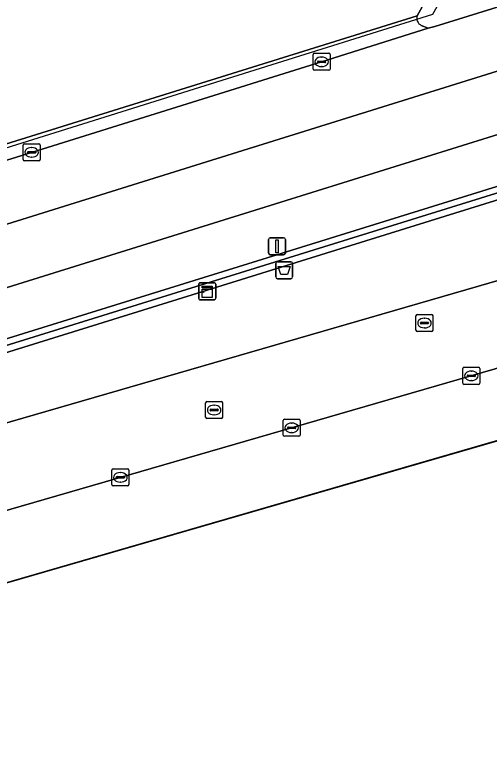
# Model space of a CAD drawing. Extents: x 160806 to 161707, y 383696 to 384148.
# Drawn here: x 161181.96 to 161209.85, y 383821.06 to 383864.57 of the extents above; entities that cross this region are included whole.
import ezdxf

# ---------------------------------------------------------------- set-up
doc = ezdxf.new("R2010")
doc.units = 0
for name, color, linetype in [('IMGEO_Afvalbak', 7, 'Continuous'), ('IMGEO_Berm_groen', 7, 'Continuous'), ('IMGEO_Brandkraan', 7, 'Continuous'), ('IMGEO_Fietspad_open', 7, 'Continuous'), ('IMGEO_Groenvoorziening', 7, 'Continuous'), ('IMGEO_Hek', 7, 'Continuous'), ('IMGEO_Kast', 7, 'Continuous'), ('IMGEO_Kolk', 7, 'Continuous'), ('IMGEO_Lichtmast', 7, 'Continuous'), ('IMGEO_Muur', 7, 'Continuous'), ('IMGEO_OVBaan_gesloten', 7, 'Continuous'), ('IMGEO_Pand', 7, 'Continuous'), ('IMGEO_Pand_overbouw', 7, 'Continuous'), ('IMGEO_Parkeervlak_gesloten', 7, 'Continuous'), ('IMGEO_Rioolput', 7, 'Continuous'), ('IMGEO_Voetpad_open', 7, 'Continuous')]:
    doc.layers.add(name, color=color, linetype=linetype)

msp = doc.modelspace()

# ---------------------------------------------------------------- linework, layer by layer
at = {"layer": 'IMGEO_Afvalbak'}
for p, q in [((161197.301, 383849.162), (161197.301, 383849.962)), ((161197.301, 383849.962), (161197.301, 383849.162)), ((161197.401, 383850.062), (161198.191, 383850.062)), ((161198.191, 383850.062), (161197.401, 383850.062)), ((161198.291, 383849.962), (161198.291, 383849.162)), ((161198.291, 383849.162), (161198.291, 383849.962)), ((161198.191, 383849.062), (161197.401, 383849.062)), ((161197.401, 383849.062), (161198.191, 383849.062))]:
    msp.add_line(p, q, dxfattribs=at)
msp.add_lwpolyline([(161197.444, 383849.776), (161198.148, 383849.776), (161197.999, 383849.306), (161197.593, 383849.306), (161197.444, 383849.776)], dxfattribs=at)
for centre, start, end in [((161197.401, 383849.962), 90, 180), ((161197.401, 383849.962), 90, 180), ((161198.191, 383849.962), 0, 90), ((161198.191, 383849.962), 360, 90), ((161197.401, 383849.162), 180, 270), ((161197.401, 383849.162), 180, 270), ((161198.191, 383849.162), 270, 0), ((161198.191, 383849.162), 270, 0)]:
    msp.add_arc(centre, 0.1, start, end, dxfattribs=at)
at = {"layer": 'IMGEO_Berm_groen'}
for points in [[(161222.65, 383884.431), (161222.425, 383884.372), (161226.512, 383873.205), (161207.061, 383867.144), (161205.617, 383864.517)], [(161205.856, 383863.951), (161206.252, 383863.795), (161206.642, 383863.877), (161229.914, 383871.119)], [(161232.169, 383864.306), (161220.786, 383860.784), (161197.293, 383853.461), (161167.281, 383844.11), (161156.084, 383840.634), (161156.904, 383837.916), (161229.219, 383860.361)]]:
    msp.add_lwpolyline(points, dxfattribs=at)
msp.add_arc((161206.043, 383864.363), 0.453, 160.1674, 245.6176, dxfattribs=at)
at = {"layer": 'IMGEO_Brandkraan'}
for p, q in [((161205.542, 383846.028), (161205.542, 383846.88)), ((161205.617, 383846.954), (161206.469, 383846.954)), ((161206.03, 383846.734), (161206.055, 383846.734)), ((161206.543, 383846.88), (161206.543, 383846.028)), ((161205.801, 383846.448), (161205.801, 383846.46)), ((161206.239, 383846.411), (161205.841, 383846.411)), ((161205.844, 383846.497), (161206.242, 383846.497)), ((161206.285, 383846.46), (161206.285, 383846.448)), ((161206.469, 383845.954), (161205.617, 383845.954)), ((161206.053, 383846.174), (161206.028, 383846.174))]:
    msp.add_line(p, q, dxfattribs=at)
for points in [[(161205.542, 383846.028), (161205.542, 383846.88)], [(161205.617, 383846.954), (161206.469, 383846.954)], [(161206.543, 383846.88), (161206.543, 383846.028)], [(161206.469, 383845.954), (161205.617, 383845.954)]]:
    msp.add_lwpolyline(points, dxfattribs=at)
for centre, radius, start, end in [((161205.619, 383846.878), 0.0765, 91.552, 178.448), ((161205.619, 383846.878), 0.0765, 91.552, 178.448), ((161206.467, 383846.878), 0.0765, 1.552, 88.448), ((161206.467, 383846.878), 0.0765, 1.552, 88.448), ((161205.841, 383846.457), 0.0403, 85.8775, 175.7526), ((161205.838, 383846.447), 0.0366, 178.938, 274.7102), ((161206.242, 383846.454), 0.043, 264.8664, 352.4533), ((161206.246, 383846.459), 0.0386, 1.7309, 96.639), ((161205.619, 383846.03), 0.0765, 181.552, 268.448), ((161205.619, 383846.03), 0.0765, 181.552, 268.448), ((161206.467, 383846.03), 0.0765, 271.552, 358.448), ((161206.467, 383846.03), 0.0765, 271.552, 358.448)]:
    msp.add_arc(centre, radius, start, end, dxfattribs=at)
for centre, major_axis, ratio, start_param, end_param in [((161206.029, 383846.454), (-0.387, 0.002), 0.722429, 4.712389, 7.853982), ((161206.054, 383846.454), (-0.39, 0.002), 0.717154, 1.570796, 4.712389)]:
    msp.add_ellipse(centre, major_axis=major_axis, ratio=ratio, start_param=start_param, end_param=end_param, dxfattribs=at)
at = {"layer": 'IMGEO_Fietspad_open'}
msp.add_lwpolyline([(161233.944, 383854.997), (161230.53, 383854.241), (161222.537, 383852.474), (161163.411, 383835.363), (161161.786, 383834.896), (161160.518, 383834.532), (161157.878, 383833.775), (161159.382, 383829.051), (161223.387, 383847.584)], dxfattribs=at)
at = {"layer": 'IMGEO_Groenvoorziening'}
msp.add_lwpolyline([(161227.057, 383858.887), (161226.937, 383859.268), (161157.726, 383837.763), (161157.851, 383837.383), (161160.918, 383838.336)], close=True, dxfattribs=at)
at = {"layer": 'IMGEO_Hek'}
msp.add_lwpolyline([(161215.707, 383880.868), (161206.505, 383864.592), (161170.587, 383853.341), (161164.694, 383851.495)], dxfattribs=at)
at = {"layer": 'IMGEO_Kast'}
for p, q in [((161192.77, 383847.899), (161192.77, 383848.74)), ((161192.77, 383848.74), (161192.77, 383847.899)), ((161192.845, 383848.824), (161193.686, 383848.824)), ((161193.686, 383848.824), (161192.845, 383848.824)), ((161193.77, 383848.749), (161193.77, 383847.908)), ((161193.77, 383847.908), (161193.77, 383848.749)), ((161193.695, 383847.824), (161192.854, 383847.824)), ((161192.854, 383847.824), (161193.695, 383847.824))]:
    msp.add_line(p, q, dxfattribs=at)
for points in [[(161192.965, 383848.614), (161193.565, 383848.614), (161193.565, 383848.529), (161192.965, 383848.529), (161192.965, 383848.614)], [(161192.965, 383848.439), (161193.565, 383848.439), (161193.565, 383847.95), (161192.965, 383847.95), (161192.965, 383848.439)]]:
    msp.add_lwpolyline(points, dxfattribs=at)
msp.add_circle((161193.049, 383848.288), 0.0377, dxfattribs=at)
for centre, start, end in [((161192.848, 383848.746), 92.4484, 184.2845), ((161192.848, 383848.746), 92.4484, 184.2845), ((161193.692, 383848.746), 2.4484, 94.2845), ((161193.692, 383848.746), 2.4484, 94.2845), ((161192.848, 383847.902), 182.4484, 274.2845), ((161192.848, 383847.902), 182.4484, 274.2845), ((161193.692, 383847.902), 272.4484, 4.2845), ((161193.692, 383847.902), 272.4484, 4.2845)]:
    msp.add_arc(centre, 0.0779, start, end, dxfattribs=at)
at = {"layer": 'IMGEO_Kolk'}
for p, q in [((161199.494, 383861.384), (161199.494, 383862.236)), ((161199.569, 383862.31), (161200.421, 383862.31)), ((161199.982, 383862.09), (161200.007, 383862.09)), ((161200.495, 383862.236), (161200.495, 383861.384)), ((161199.753, 383861.804), (161199.753, 383861.816)), ((161200.191, 383861.767), (161199.793, 383861.767)), ((161199.796, 383861.853), (161200.194, 383861.853)), ((161200.005, 383861.53), (161199.98, 383861.53)), ((161200.237, 383861.816), (161200.237, 383861.804)), ((161200.421, 383861.31), (161199.569, 383861.31)), ((161182.451, 383856.061), (161182.451, 383856.913)), ((161182.526, 383856.987), (161183.378, 383856.987)), ((161182.939, 383856.767), (161182.964, 383856.767)), ((161183.452, 383856.913), (161183.452, 383856.061)), ((161182.71, 383856.481), (161182.71, 383856.493)), ((161183.148, 383856.444), (161182.75, 383856.444)), ((161182.753, 383856.53), (161183.151, 383856.53)), ((161183.194, 383856.493), (161183.194, 383856.481)), ((161183.378, 383855.987), (161182.526, 383855.987)), ((161182.962, 383856.207), (161182.937, 383856.207)), ((161208.297, 383842.927), (161208.297, 383843.779)), ((161208.372, 383843.853), (161209.224, 383843.853)), ((161209.298, 383843.779), (161209.298, 383842.927)), ((161208.556, 383843.347), (161208.556, 383843.359)), ((161208.994, 383843.31), (161208.596, 383843.31)), ((161208.599, 383843.396), (161208.997, 383843.396)), ((161208.785, 383843.633), (161208.81, 383843.633)), ((161209.04, 383843.359), (161209.04, 383843.347)), ((161209.224, 383842.853), (161208.372, 383842.853)), ((161208.808, 383843.073), (161208.783, 383843.073)), ((161197.737, 383839.872), (161197.737, 383840.724)), ((161197.812, 383840.798), (161198.664, 383840.798)), ((161198.738, 383840.724), (161198.738, 383839.872)), ((161197.996, 383840.292), (161197.996, 383840.304)), ((161198.434, 383840.255), (161198.036, 383840.255)), ((161198.039, 383840.341), (161198.437, 383840.341)), ((161198.225, 383840.578), (161198.25, 383840.578)), ((161198.48, 383840.304), (161198.48, 383840.292)), ((161198.664, 383839.798), (161197.812, 383839.798)), ((161198.248, 383840.018), (161198.223, 383840.018)), ((161187.666, 383836.959), (161187.666, 383837.811)), ((161187.741, 383837.885), (161188.593, 383837.885)), ((161188.154, 383837.665), (161188.179, 383837.665)), ((161188.667, 383837.811), (161188.667, 383836.959)), ((161187.925, 383837.379), (161187.925, 383837.391)), ((161188.363, 383837.342), (161187.965, 383837.342)), ((161187.968, 383837.428), (161188.366, 383837.428)), ((161188.409, 383837.391), (161188.409, 383837.379)), ((161188.593, 383836.885), (161187.741, 383836.885)), ((161188.177, 383837.105), (161188.152, 383837.105))]:
    msp.add_line(p, q, dxfattribs=at)
for points in [[(161199.494, 383861.384), (161199.494, 383862.236)], [(161199.569, 383862.31), (161200.421, 383862.31)], [(161200.495, 383862.236), (161200.495, 383861.384)], [(161200.421, 383861.31), (161199.569, 383861.31)], [(161182.451, 383856.061), (161182.451, 383856.913)], [(161182.526, 383856.987), (161183.378, 383856.987)], [(161183.452, 383856.913), (161183.452, 383856.061)], [(161183.378, 383855.987), (161182.526, 383855.987)], [(161208.297, 383842.927), (161208.297, 383843.779)], [(161208.372, 383843.853), (161209.224, 383843.853)], [(161209.298, 383843.779), (161209.298, 383842.927)], [(161209.224, 383842.853), (161208.372, 383842.853)], [(161197.737, 383839.872), (161197.737, 383840.724)], [(161197.812, 383840.798), (161198.664, 383840.798)], [(161198.738, 383840.724), (161198.738, 383839.872)], [(161198.664, 383839.798), (161197.812, 383839.798)], [(161187.666, 383836.959), (161187.666, 383837.811)], [(161187.741, 383837.885), (161188.593, 383837.885)], [(161188.667, 383837.811), (161188.667, 383836.959)], [(161188.593, 383836.885), (161187.741, 383836.885)]]:
    msp.add_lwpolyline(points, dxfattribs=at)
for centre, radius, start, end in [((161199.571, 383862.234), 0.0765, 91.552, 178.448), ((161199.571, 383862.234), 0.0765, 91.552, 178.448), ((161200.419, 383862.234), 0.0765, 1.552, 88.448), ((161200.419, 383862.234), 0.0765, 1.552, 88.448), ((161199.793, 383861.813), 0.0403, 85.8775, 175.7526), ((161199.79, 383861.803), 0.0366, 178.938, 274.7102), ((161200.194, 383861.81), 0.043, 264.8664, 352.4533), ((161200.198, 383861.815), 0.0386, 1.7309, 96.639), ((161199.571, 383861.386), 0.0765, 181.552, 268.448), ((161199.571, 383861.386), 0.0765, 181.552, 268.448), ((161200.419, 383861.386), 0.0765, 271.552, 358.448), ((161200.419, 383861.386), 0.0765, 271.552, 358.448), ((161182.528, 383856.911), 0.0765, 91.552, 178.448), ((161182.528, 383856.911), 0.0765, 91.552, 178.448), ((161183.376, 383856.911), 0.0765, 1.552, 88.448), ((161183.376, 383856.911), 0.0765, 1.552, 88.448), ((161182.75, 383856.49), 0.0403, 85.8775, 175.7526), ((161182.747, 383856.48), 0.0366, 178.938, 274.7102), ((161183.151, 383856.487), 0.043, 264.8664, 352.4533), ((161183.155, 383856.492), 0.0386, 1.7309, 96.639), ((161182.528, 383856.063), 0.0765, 181.552, 268.448), ((161182.528, 383856.063), 0.0765, 181.552, 268.448), ((161183.376, 383856.063), 0.0765, 271.552, 358.448), ((161183.376, 383856.063), 0.0765, 271.552, 358.448), ((161208.374, 383843.777), 0.0765, 91.552, 178.448), ((161208.374, 383843.777), 0.0765, 91.552, 178.448), ((161209.222, 383843.777), 0.0765, 1.552, 88.448), ((161209.222, 383843.777), 0.0765, 1.552, 88.448), ((161208.596, 383843.356), 0.0403, 85.8775, 175.7526), ((161208.593, 383843.346), 0.0366, 178.938, 274.7102), ((161208.997, 383843.353), 0.043, 264.8664, 352.4533), ((161209.001, 383843.358), 0.0386, 1.7309, 96.639), ((161208.374, 383842.929), 0.0765, 181.552, 268.448), ((161208.374, 383842.929), 0.0765, 181.552, 268.448), ((161209.222, 383842.929), 0.0765, 271.552, 358.448), ((161209.222, 383842.929), 0.0765, 271.552, 358.448), ((161197.814, 383840.722), 0.0765, 91.552, 178.448), ((161197.814, 383840.722), 0.0765, 91.552, 178.448), ((161198.662, 383840.722), 0.0765, 1.552, 88.448), ((161198.662, 383840.722), 0.0765, 1.552, 88.448), ((161198.036, 383840.301), 0.0403, 85.8775, 175.7526), ((161198.033, 383840.291), 0.0366, 178.938, 274.7102), ((161198.437, 383840.298), 0.043, 264.8664, 352.4533), ((161198.441, 383840.303), 0.0386, 1.7309, 96.639), ((161197.814, 383839.874), 0.0765, 181.552, 268.448), ((161197.814, 383839.874), 0.0765, 181.552, 268.448), ((161198.662, 383839.874), 0.0765, 271.552, 358.448), ((161198.662, 383839.874), 0.0765, 271.552, 358.448), ((161187.743, 383837.809), 0.0765, 91.552, 178.448), ((161187.743, 383837.809), 0.0765, 91.552, 178.448), ((161188.591, 383837.809), 0.0765, 1.552, 88.448), ((161188.591, 383837.809), 0.0765, 1.552, 88.448), ((161187.965, 383837.388), 0.0403, 85.8775, 175.7526), ((161187.962, 383837.378), 0.0366, 178.938, 274.7102), ((161188.366, 383837.385), 0.043, 264.8664, 352.4533), ((161188.37, 383837.39), 0.0386, 1.7309, 96.639), ((161187.743, 383836.961), 0.0765, 181.552, 268.448), ((161187.743, 383836.961), 0.0765, 181.552, 268.448), ((161188.591, 383836.961), 0.0765, 271.552, 358.448), ((161188.591, 383836.961), 0.0765, 271.552, 358.448)]:
    msp.add_arc(centre, radius, start, end, dxfattribs=at)
for centre, major_axis, ratio, start_param, end_param in [((161199.981, 383861.81), (-0.387, 0.002), 0.722429, 4.712389, 7.853982), ((161200.006, 383861.81), (-0.39, 0.002), 0.717154, 1.570796, 4.712389), ((161182.938, 383856.487), (-0.387, 0.002), 0.722429, 4.712389, 7.853982), ((161182.963, 383856.487), (-0.39, 0.002), 0.717154, 1.570796, 4.712389), ((161208.784, 383843.353), (-0.387, 0.002), 0.722429, 4.712389, 7.853982), ((161208.809, 383843.353), (-0.39, 0.002), 0.717154, 1.570796, 4.712389), ((161198.224, 383840.298), (-0.387, 0.002), 0.722429, 4.712389, 7.853982), ((161198.249, 383840.298), (-0.39, 0.002), 0.717154, 1.570796, 4.712389), ((161188.153, 383837.385), (-0.387, 0.002), 0.722429, 4.712389, 7.853982), ((161188.178, 383837.385), (-0.39, 0.002), 0.717154, 1.570796, 4.712389)]:
    msp.add_ellipse(centre, major_axis=major_axis, ratio=ratio, start_param=start_param, end_param=end_param, dxfattribs=at)
at = {"layer": 'IMGEO_Lichtmast'}
for p, q in [((161196.874, 383850.566), (161196.874, 383851.366)), ((161196.874, 383851.366), (161196.874, 383850.566)), ((161196.974, 383851.466), (161197.764, 383851.466)), ((161197.764, 383851.466), (161196.974, 383851.466)), ((161197.864, 383851.366), (161197.864, 383850.566)), ((161197.864, 383850.566), (161197.864, 383851.366)), ((161197.764, 383850.466), (161196.974, 383850.466)), ((161196.974, 383850.466), (161197.764, 383850.466))]:
    msp.add_line(p, q, dxfattribs=at)
msp.add_lwpolyline([(161197.294, 383851.341), (161197.444, 383851.341), (161197.444, 383850.591), (161197.294, 383850.591), (161197.294, 383851.341)], dxfattribs=at)
for centre, start, end in [((161196.974, 383851.366), 90, 180), ((161196.974, 383851.366), 90, 180), ((161197.764, 383851.366), 0, 90), ((161197.764, 383851.366), 360, 90), ((161196.974, 383850.566), 180, 270), ((161196.974, 383850.566), 180, 270), ((161197.764, 383850.566), 270, 0), ((161197.764, 383850.566), 270, 0)]:
    msp.add_arc(centre, 0.1, start, end, dxfattribs=at)
at = {"layer": 'IMGEO_Muur'}
msp.add_lwpolyline([(161230.728, 383855.33), (161229.219, 383860.361), (161156.904, 383837.916), (161157.016, 383837.543), (161157.726, 383837.763), (161226.937, 383859.268), (161228.848, 383859.862), (161230.248, 383855.182)], close=True, dxfattribs=at)
at = {"layer": 'IMGEO_OVBaan_gesloten'}
for points in [[(161231.771, 383868.031), (161230.67, 383871.346), (161229.914, 383871.119), (161206.642, 383863.877), (161206.252, 383863.795), (161199.991, 383861.809), (161182.948, 383856.486), (161164.58, 383850.768), (161154.024, 383847.47), (161154.991, 383844.26), (161155.744, 383844.438), (161157.213, 383844.802), (161159.136, 383845.321), (161162.9, 383846.464), (161192.607, 383855.742), (161209.997, 383861.169), (161217.778, 383863.592)], [(161220.786, 383860.784), (161232.169, 383864.306), (161232.936, 383864.528), (161231.893, 383867.665), (161231.771, 383868.031), (161217.778, 383863.592), (161209.997, 383861.169), (161192.607, 383855.742), (161162.9, 383846.464), (161159.136, 383845.321), (161157.213, 383844.802), (161155.744, 383844.438), (161154.991, 383844.26), (161156.084, 383840.634), (161167.281, 383844.11), (161197.293, 383853.461)]]:
    msp.add_lwpolyline(points, close=True, dxfattribs=at)
at = {"layer": 'IMGEO_Pand'}
msp.add_lwpolyline([(161221.311, 383832.189), (161220.955, 383833.419), (161219.851, 383837.235), (161216.277, 383836.232), (161215.039, 383840.515), (161214.94, 383840.857), (161157.832, 383824.35), (161159.26, 383819.473), (161155.555, 383818.417), (161155.737, 383817.796), (161156.438, 383818.002), (161166.655, 383782.656), (161165.953, 383782.453), (161166.564, 383780.339), (161167.861, 383780.714)], dxfattribs=at)
at = {"layer": 'IMGEO_Pand_overbouw'}
msp.add_lwpolyline([(161244.397, 383752.352), (161218.72, 383841.978), (161097.833, 383806.973), (161123.797, 383717.365)], close=True, dxfattribs=at)
at = {"layer": 'IMGEO_Parkeervlak_gesloten'}
msp.add_lwpolyline([(161217.351, 383883.015), (161218.519, 383883.348), (161221.051, 383884.012), (161217.366, 383891.458), (161215.218, 383891.321), (161213.234, 383891.192), (161211.225, 383891.023), (161209.368, 383890.763), (161209.16, 383890.706), (161207.895, 383890.385), (161173.388, 383880.436), (161160.232, 383857.043), (161158.729, 383854.379), (161158.464, 383853.987), (161158.117, 383853.576), (161153.573, 383848.966), (161152.666, 383848.01), (161205.617, 383864.517), (161207.061, 383867.144), (161207.224, 383867.441), (161212.857, 383877.425)], dxfattribs=at)
at = {"layer": 'IMGEO_Rioolput'}
for p, q in [((161193.177, 383840.917), (161193.177, 383841.769)), ((161193.252, 383841.843), (161194.104, 383841.843)), ((161193.665, 383841.623), (161193.69, 383841.623)), ((161194.178, 383841.769), (161194.178, 383840.917)), ((161193.436, 383841.337), (161193.436, 383841.349)), ((161193.874, 383841.3), (161193.476, 383841.3)), ((161193.479, 383841.386), (161193.877, 383841.386)), ((161193.688, 383841.063), (161193.663, 383841.063)), ((161193.92, 383841.349), (161193.92, 383841.337)), ((161194.104, 383840.843), (161193.252, 383840.843))]:
    msp.add_line(p, q, dxfattribs=at)
for points in [[(161193.177, 383840.917), (161193.177, 383841.769)], [(161193.252, 383841.843), (161194.104, 383841.843)], [(161194.178, 383841.769), (161194.178, 383840.917)], [(161194.104, 383840.843), (161193.252, 383840.843)]]:
    msp.add_lwpolyline(points, dxfattribs=at)
for centre, radius, start, end in [((161193.254, 383841.767), 0.0765, 91.552, 178.448), ((161193.254, 383841.767), 0.0765, 91.552, 178.448), ((161194.102, 383841.767), 0.0765, 1.552, 88.448), ((161194.102, 383841.767), 0.0765, 1.552, 88.448), ((161193.476, 383841.346), 0.0403, 85.8775, 175.7526), ((161193.473, 383841.336), 0.0366, 178.938, 274.7102), ((161193.877, 383841.343), 0.043, 264.8664, 352.4533), ((161193.881, 383841.348), 0.0386, 1.7309, 96.639), ((161193.254, 383840.919), 0.0765, 181.552, 268.448), ((161193.254, 383840.919), 0.0765, 181.552, 268.448), ((161194.102, 383840.919), 0.0765, 271.552, 358.448), ((161194.102, 383840.919), 0.0765, 271.552, 358.448)]:
    msp.add_arc(centre, radius, start, end, dxfattribs=at)
for centre, major_axis, ratio, start_param, end_param in [((161193.664, 383841.343), (-0.387, 0.002), 0.722429, 4.712389, 7.853982), ((161193.689, 383841.343), (-0.39, 0.002), 0.717154, 1.570796, 4.712389)]:
    msp.add_ellipse(centre, major_axis=major_axis, ratio=ratio, start_param=start_param, end_param=end_param, dxfattribs=at)
at = {"layer": 'IMGEO_Voetpad_open'}
for points in [[(161205.617, 383864.517), (161152.666, 383848.01), (161151.854, 383847.215), (161151.689, 383847.054), (161151.764, 383846.764), (161151.97, 383846.828), (161152.927, 383847.127), (161154.024, 383847.47), (161164.58, 383850.768), (161182.948, 383856.486)], [(161182.948, 383856.486), (161199.991, 383861.809), (161206.252, 383863.795), (161205.856, 383863.951)], [(161223.387, 383847.584), (161159.382, 383829.051), (161155.557, 383827.944), (161150.139, 383826.375), (161147.684, 383825.664), (161145.931, 383825.141), (161140.997, 383823.669), (161139.325, 383823.149), (161139.098, 383823.078), (161130.359, 383820.358), (161130.105, 383820.279), (161109.484, 383813.862), (161096.549, 383808.578)], [(161157.832, 383824.35), (161214.94, 383840.857), (161218.72, 383841.978), (161218.89, 383841.605), (161218.486, 383841.491), (161215.039, 383840.515), (161216.277, 383836.232), (161219.851, 383837.235), (161220.955, 383833.419), (161228.446, 383835.728), (161229.906, 383836.178), (161229.496, 383837.567), (161228.085, 383842.342), (161227.441, 383844.521), (161227.226, 383845.248), (161227.145, 383845.533)]]:
    msp.add_lwpolyline(points, dxfattribs=at)
msp.add_lwpolyline([(161222.537, 383852.474), (161230.53, 383854.241), (161233.944, 383854.997), (161233.61, 383856.219), (161230.728, 383855.33), (161230.248, 383855.182), (161228.848, 383859.862), (161226.937, 383859.268), (161227.057, 383858.887), (161160.918, 383838.336), (161161.786, 383834.896), (161163.411, 383835.363)], close=True, dxfattribs=at)
msp.add_arc((161206.043, 383864.363), 0.453, 160.1674, 245.6176, dxfattribs=at)

doc.saveas('drawing.dxf')
